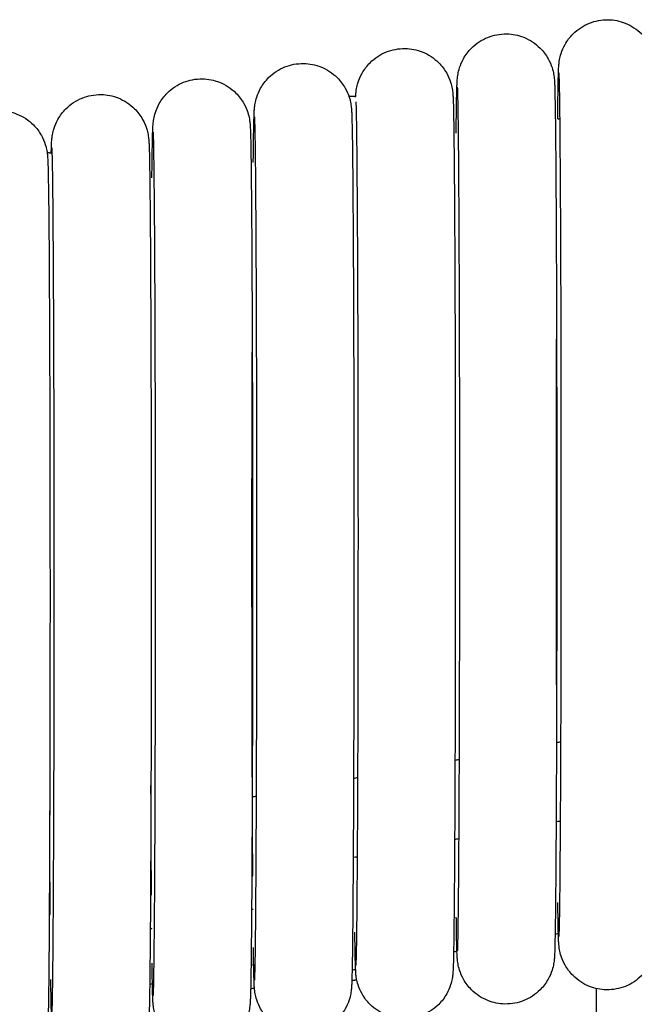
# Model space of a CAD drawing. Header units: millimetres. Extents: x -31695 to -19845, y -5614 to 7253.
# Tile 399 of 432: x -22347 to -22324, y 5508 to 5544. Entities that reach past the tile are written whole.
import ezdxf

# ---------------------------------------------------------------- set-up
doc = ezdxf.new("R2010")
doc.units = ezdxf.units.MM
doc.layers.add('2d', color=7, linetype='Continuous', true_color=0x000000)

msp = doc.modelspace()

# ---------------------------------------------------------------- linework, layer by layer
at = {"layer": '2d', "linetype": 'Continuous', "lineweight": -3}
for points, knots in [([(-22327.218, 5539.924), (-22327.215, 5540.204), (-22327.212, 5540.455), (-22327.203, 5541.058), (-22327.198, 5541.341), (-22327.19, 5541.615), (-22327.188, 5541.669), (-22327.183, 5541.768), (-22327.179, 5541.836), (-22327.17, 5541.93), (-22327.166, 5541.98), (-22327.139, 5542.127), (-22327.123, 5542.2), (-22327.061, 5542.393), (-22327.012, 5542.508), (-22326.876, 5542.75), (-22326.778, 5542.88), (-22326.664, 5542.994), (-22326.495, 5543.162), (-22326.293, 5543.295), (-22325.865, 5543.465), (-22325.647, 5543.507), (-22325.395, 5543.506), (-22325.185, 5543.502), (-22324.977, 5543.461), (-22324.559, 5543.295), (-22324.357, 5543.162), (-22324.188, 5542.994), (-22324.075, 5542.88), (-22323.976, 5542.75), (-22323.841, 5542.508), (-22323.792, 5542.393), (-22323.73, 5542.2), (-22323.714, 5542.127), (-22323.686, 5541.98), (-22323.682, 5541.929), (-22323.673, 5541.836), (-22323.669, 5541.767), (-22323.665, 5541.668), (-22323.663, 5541.614), (-22323.655, 5541.34), (-22323.649, 5541.057), (-22323.632, 5539.873), (-22323.622, 5538.679), (-22323.613, 5537.152), (-22323.597, 5534.188), (-22323.587, 5530.179), (-22323.587, 5526.005), (-22323.587, 5521.831), (-22323.597, 5517.821), (-22323.613, 5514.858), (-22323.622, 5513.332), (-22323.632, 5512.139), (-22323.649, 5510.955), (-22323.655, 5510.672), (-22323.663, 5510.398), (-22323.665, 5510.344), (-22323.669, 5510.245), (-22323.673, 5510.177), (-22323.682, 5510.083), (-22323.687, 5510.033), (-22323.714, 5509.886), (-22323.73, 5509.812), (-22323.792, 5509.62), (-22323.841, 5509.505), (-22323.976, 5509.263), (-22324.075, 5509.133), (-22324.188, 5509.019), (-22324.357, 5508.85), (-22324.559, 5508.717), (-22324.987, 5508.548), (-22325.206, 5508.506), (-22325.458, 5508.507), (-22325.668, 5508.51), (-22325.875, 5508.552), (-22326.293, 5508.717), (-22326.495, 5508.85), (-22326.664, 5509.019), (-22326.778, 5509.133), (-22326.876, 5509.263), (-22327.012, 5509.505), (-22327.061, 5509.62), (-22327.123, 5509.812), (-22327.139, 5509.886), (-22327.166, 5510.033), (-22327.17, 5510.084), (-22327.179, 5510.177), (-22327.183, 5510.245), (-22327.188, 5510.344), (-22327.19, 5510.399), (-22327.198, 5510.673), (-22327.203, 5510.956), (-22327.21, 5511.437), (-22327.212, 5511.542), (-22327.213, 5511.653)], [-37.139471, -37.139471, -37.139471, -37.139471, -35.348113, -35.348113, -32.257505, -32.257505, -31.248718, -31.248718, -30.435299, -30.435299, -29.931752, -29.931752, -29.585865, -29.585865, -29.18645, -29.18645, -28.655957, -28.655957, -28.655957, -27.934054, -27.934054, -27.237592, -27.237592, -27.237592, -26.604135, -26.604135, -25.882445, -25.882445, -25.882445, -25.353362, -25.353362, -24.955008, -24.955008, -24.61004, -24.61004, -24.104718, -24.104718, -23.292803, -23.292803, -22.283607, -22.283607, -19.191131, -19.191131, -12.698697, -12.698697, -12.698697, 0, 0, 0, 12.698698, 12.698698, 12.698698, 19.187054, 19.187054, 22.277662, 22.277662, 23.286449, 23.286449, 24.099868, 24.099868, 24.603415, 24.603415, 24.949302, 24.949302, 25.348717, 25.348717, 25.87921, 25.87921, 25.87921, 26.601113, 26.601113, 27.297575, 27.297575, 27.297575, 27.931032, 27.931032, 28.652722, 28.652722, 28.652722, 29.181805, 29.181805, 29.580159, 29.580159, 29.925127, 29.925127, 30.430449, 30.430449, 31.242364, 31.242364, 32.25156, 32.25156, 35.344036, 35.344036, 36.145043, 36.145043, 36.145043, 36.145043]), ([(-22330.882, 5539.413), (-22330.879, 5539.692), (-22330.876, 5539.943), (-22330.867, 5540.546), (-22330.862, 5540.828), (-22330.853, 5541.102), (-22330.851, 5541.156), (-22330.847, 5541.255), (-22330.843, 5541.323), (-22330.834, 5541.417), (-22330.829, 5541.468), (-22330.802, 5541.615), (-22330.786, 5541.688), (-22330.724, 5541.881), (-22330.675, 5541.995), (-22330.54, 5542.237), (-22330.442, 5542.367), (-22330.328, 5542.481), (-22330.159, 5542.65), (-22329.957, 5542.783), (-22329.529, 5542.952), (-22329.31, 5542.994), (-22329.059, 5542.994), (-22328.849, 5542.99), (-22328.641, 5542.948), (-22328.223, 5542.783), (-22328.021, 5542.65), (-22327.852, 5542.481), (-22327.738, 5542.367), (-22327.64, 5542.237), (-22327.504, 5541.995), (-22327.456, 5541.881), (-22327.393, 5541.688), (-22327.377, 5541.615), (-22327.35, 5541.467), (-22327.346, 5541.416), (-22327.337, 5541.323), (-22327.333, 5541.255), (-22327.328, 5541.156), (-22327.326, 5541.102), (-22327.318, 5540.827), (-22327.313, 5540.545), (-22327.296, 5539.36), (-22327.285, 5538.166), (-22327.277, 5536.64), (-22327.26, 5533.676), (-22327.251, 5529.666), (-22327.251, 5525.492)], [71.933966, 71.933966, 71.933966, 71.933966, 73.722221, 73.722221, 76.812828, 76.812828, 77.821616, 77.821616, 78.635035, 78.635035, 79.138582, 79.138582, 79.484469, 79.484469, 79.883884, 79.883884, 80.414377, 80.414377, 80.414377, 81.13628, 81.13628, 81.832742, 81.832742, 81.832742, 82.466199, 82.466199, 83.187889, 83.187889, 83.187889, 83.716972, 83.716972, 84.115326, 84.115326, 84.460294, 84.460294, 84.965616, 84.965616, 85.777531, 85.777531, 86.786727, 86.786727, 89.879203, 89.879203, 96.371637, 96.371637, 96.371637, 109.070334, 109.070334, 109.070334, 109.070334]), ([(-22334.507, 5540.738), (-22334.505, 5540.775), (-22334.502, 5540.817), (-22334.495, 5540.891), (-22334.491, 5540.941), (-22334.464, 5541.088), (-22334.448, 5541.161), (-22334.386, 5541.354), (-22334.337, 5541.469), (-22334.201, 5541.711), (-22334.103, 5541.841), (-22333.989, 5541.955), (-22333.821, 5542.123), (-22333.618, 5542.256), (-22333.191, 5542.426), (-22332.972, 5542.468), (-22332.72, 5542.467), (-22332.51, 5542.463), (-22332.302, 5542.422), (-22331.884, 5542.256), (-22331.682, 5542.123), (-22331.513, 5541.955), (-22331.4, 5541.841), (-22331.301, 5541.711), (-22331.166, 5541.469), (-22331.117, 5541.354), (-22331.055, 5541.161), (-22331.039, 5541.088), (-22331.012, 5540.941), (-22331.007, 5540.89), (-22330.998, 5540.797), (-22330.995, 5540.728), (-22330.99, 5540.629), (-22330.988, 5540.575), (-22330.98, 5540.301), (-22330.974, 5540.018), (-22330.957, 5538.834), (-22330.947, 5537.64), (-22330.938, 5536.113), (-22330.922, 5533.149), (-22330.912, 5529.14), (-22330.912, 5524.966), (-22330.912, 5520.792), (-22330.922, 5516.782), (-22330.938, 5513.819), (-22330.947, 5512.293), (-22330.957, 5511.1), (-22330.974, 5509.916), (-22330.98, 5509.633), (-22330.988, 5509.359), (-22330.99, 5509.305), (-22330.995, 5509.206), (-22330.998, 5509.138), (-22331.007, 5509.044), (-22331.012, 5508.994), (-22331.039, 5508.847), (-22331.055, 5508.773), (-22331.117, 5508.581), (-22331.166, 5508.466), (-22331.301, 5508.224), (-22331.4, 5508.094), (-22331.513, 5507.98), (-22331.682, 5507.811), (-22331.884, 5507.678), (-22332.312, 5507.509), (-22332.531, 5507.467), (-22332.783, 5507.468), (-22332.993, 5507.471), (-22333.2, 5507.513), (-22333.618, 5507.678), (-22333.821, 5507.811), (-22333.989, 5507.98), (-22334.103, 5508.094), (-22334.201, 5508.224), (-22334.337, 5508.466), (-22334.386, 5508.581), (-22334.448, 5508.773), (-22334.464, 5508.847), (-22334.491, 5508.994), (-22334.496, 5509.045), (-22334.504, 5509.138), (-22334.508, 5509.206), (-22334.513, 5509.305), (-22334.515, 5509.36), (-22334.523, 5509.634), (-22334.529, 5509.917), (-22334.535, 5510.39), (-22334.537, 5510.486), (-22334.538, 5510.586)], [-30.96684, -30.96684, -30.96684, -30.96684, -30.435299, -30.435299, -29.931752, -29.931752, -29.585865, -29.585865, -29.18645, -29.18645, -28.655957, -28.655957, -28.655957, -27.934054, -27.934054, -27.237592, -27.237592, -27.237592, -26.604135, -26.604135, -25.882445, -25.882445, -25.882445, -25.353362, -25.353362, -24.955008, -24.955008, -24.61004, -24.61004, -24.104718, -24.104718, -23.292803, -23.292803, -22.283607, -22.283607, -19.191131, -19.191131, -12.698697, -12.698697, -12.698697, 0, 0, 0, 12.698698, 12.698698, 12.698698, 19.187054, 19.187054, 22.277662, 22.277662, 23.286449, 23.286449, 24.099868, 24.099868, 24.603415, 24.603415, 24.949302, 24.949302, 25.348717, 25.348717, 25.87921, 25.87921, 25.87921, 26.601113, 26.601113, 27.297575, 27.297575, 27.297575, 27.931032, 27.931032, 28.652722, 28.652722, 28.652722, 29.181805, 29.181805, 29.580159, 29.580159, 29.925127, 29.925127, 30.430449, 30.430449, 31.242364, 31.242364, 32.25156, 32.25156, 35.344036, 35.344036, 36.079342, 36.079342, 36.079342, 36.079342]), ([(-22338.203, 5538.35), (-22338.2, 5538.628), (-22338.197, 5538.877), (-22338.188, 5539.479), (-22338.183, 5539.761), (-22338.174, 5540.036), (-22338.172, 5540.09), (-22338.168, 5540.189), (-22338.164, 5540.257), (-22338.155, 5540.351), (-22338.151, 5540.401), (-22338.123, 5540.548), (-22338.107, 5540.621), (-22338.045, 5540.814), (-22337.997, 5540.928), (-22337.861, 5541.17), (-22337.763, 5541.301), (-22337.649, 5541.415), (-22337.48, 5541.583), (-22337.278, 5541.716), (-22336.85, 5541.886), (-22336.632, 5541.927), (-22336.38, 5541.927), (-22336.17, 5541.923), (-22335.962, 5541.882), (-22335.544, 5541.716), (-22335.342, 5541.583), (-22335.173, 5541.415), (-22335.059, 5541.301), (-22334.961, 5541.17), (-22334.825, 5540.928), (-22334.777, 5540.814), (-22334.715, 5540.621), (-22334.698, 5540.548), (-22334.671, 5540.401), (-22334.667, 5540.35), (-22334.658, 5540.256), (-22334.654, 5540.188), (-22334.65, 5540.089), (-22334.648, 5540.035), (-22334.639, 5539.761), (-22334.634, 5539.478), (-22334.617, 5538.294), (-22334.607, 5537.1), (-22334.598, 5535.573), (-22334.581, 5532.609), (-22334.572, 5528.6), (-22334.572, 5524.426)], [71.942054, 71.942054, 71.942054, 71.942054, 73.722221, 73.722221, 76.812828, 76.812828, 77.821616, 77.821616, 78.635035, 78.635035, 79.138582, 79.138582, 79.484469, 79.484469, 79.883884, 79.883884, 80.414377, 80.414377, 80.414377, 81.13628, 81.13628, 81.832742, 81.832742, 81.832742, 82.466199, 82.466199, 83.187889, 83.187889, 83.187889, 83.716972, 83.716972, 84.115326, 84.115326, 84.460294, 84.460294, 84.965616, 84.965616, 85.777531, 85.777531, 86.786727, 86.786727, 89.879203, 89.879203, 96.371637, 96.371637, 96.371637, 109.070334, 109.070334, 109.070334, 109.070334]), ([(-22327.087, 5526.005), (-22327.087, 5530.172), (-22327.097, 5534.178), (-22327.113, 5537.132), (-22327.123, 5538.89), (-22327.136, 5540.219), (-22327.154, 5541.262), (-22327.16, 5541.486), (-22327.165, 5541.584)], [0, 0, 0, 0, 12.967343, 12.967343, 12.967343, 20.739773, 20.739773, 23.783996, 23.783996, 23.783996, 23.783996]), ([(-22341.86, 5537.798), (-22341.857, 5538.075), (-22341.854, 5538.324), (-22341.845, 5538.925), (-22341.84, 5539.208), (-22341.832, 5539.482), (-22341.83, 5539.536), (-22341.825, 5539.635), (-22341.821, 5539.703), (-22341.812, 5539.797), (-22341.808, 5539.847), (-22341.781, 5539.994), (-22341.765, 5540.068), (-22341.703, 5540.26), (-22341.654, 5540.375), (-22341.518, 5540.617), (-22341.42, 5540.747), (-22341.306, 5540.861), (-22341.137, 5541.03), (-22340.935, 5541.163), (-22340.508, 5541.332), (-22340.289, 5541.374), (-22340.037, 5541.373), (-22339.827, 5541.37), (-22339.619, 5541.328), (-22339.201, 5541.163), (-22338.999, 5541.03), (-22338.83, 5540.861), (-22338.717, 5540.747), (-22338.618, 5540.617), (-22338.483, 5540.375), (-22338.434, 5540.26), (-22338.372, 5540.068), (-22338.356, 5539.994), (-22338.329, 5539.847), (-22338.324, 5539.796), (-22338.315, 5539.703), (-22338.312, 5539.634), (-22338.307, 5539.536), (-22338.305, 5539.481), (-22338.297, 5539.207), (-22338.291, 5538.924), (-22338.274, 5537.74), (-22338.264, 5536.546), (-22338.255, 5535.019), (-22338.239, 5532.056), (-22338.229, 5528.046), (-22338.229, 5523.872), (-22338.229, 5519.698), (-22338.239, 5515.689), (-22338.255, 5512.725), (-22338.264, 5511.199), (-22338.274, 5510.006), (-22338.291, 5508.822), (-22338.297, 5508.539), (-22338.305, 5508.265), (-22338.307, 5508.211), (-22338.312, 5508.112), (-22338.315, 5508.044), (-22338.324, 5507.95), (-22338.329, 5507.9), (-22338.356, 5507.753), (-22338.372, 5507.679), (-22338.434, 5507.487), (-22338.483, 5507.372), (-22338.618, 5507.13), (-22338.717, 5507), (-22338.83, 5506.886), (-22338.999, 5506.717), (-22339.201, 5506.584), (-22339.629, 5506.415), (-22339.848, 5506.373), (-22340.1, 5506.374), (-22340.31, 5506.377), (-22340.517, 5506.419), (-22340.935, 5506.584), (-22341.137, 5506.717), (-22341.306, 5506.886), (-22341.42, 5507), (-22341.518, 5507.13), (-22341.654, 5507.372), (-22341.703, 5507.487), (-22341.765, 5507.679), (-22341.781, 5507.753), (-22341.808, 5507.9), (-22341.813, 5507.951), (-22341.821, 5508.044), (-22341.825, 5508.113), (-22341.83, 5508.211), (-22341.832, 5508.266), (-22341.84, 5508.54), (-22341.845, 5508.823), (-22341.852, 5509.287), (-22341.853, 5509.374), (-22341.854, 5509.464)], [-37.124502, -37.124502, -37.124502, -37.124502, -35.348113, -35.348113, -32.257505, -32.257505, -31.248718, -31.248718, -30.435299, -30.435299, -29.931752, -29.931752, -29.585865, -29.585865, -29.18645, -29.18645, -28.655957, -28.655957, -28.655957, -27.934054, -27.934054, -27.237592, -27.237592, -27.237592, -26.604135, -26.604135, -25.882445, -25.882445, -25.882445, -25.353362, -25.353362, -24.955008, -24.955008, -24.61004, -24.61004, -24.104718, -24.104718, -23.292803, -23.292803, -22.283607, -22.283607, -19.191131, -19.191131, -12.698697, -12.698697, -12.698697, 0, 0, 0, 12.698698, 12.698698, 12.698698, 19.187054, 19.187054, 22.277662, 22.277662, 23.286449, 23.286449, 24.099868, 24.099868, 24.603415, 24.603415, 24.949302, 24.949302, 25.348717, 25.348717, 25.87921, 25.87921, 25.87921, 26.601113, 26.601113, 27.297575, 27.297575, 27.297575, 27.931032, 27.931032, 28.652722, 28.652722, 28.652722, 29.181805, 29.181805, 29.580159, 29.580159, 29.925127, 29.925127, 30.430449, 30.430449, 31.242364, 31.242364, 32.25156, 32.25156, 35.344036, 35.344036, 36.010322, 36.010322, 36.010322, 36.010322]), ([(-22345.493, 5538.705), (-22345.492, 5538.756), (-22345.49, 5538.803), (-22345.487, 5538.914), (-22345.485, 5538.969), (-22345.48, 5539.068), (-22345.477, 5539.136), (-22345.468, 5539.229), (-22345.463, 5539.28), (-22345.436, 5539.427), (-22345.42, 5539.5), (-22345.358, 5539.693), (-22345.309, 5539.807), (-22345.174, 5540.049), (-22345.075, 5540.179), (-22344.962, 5540.293), (-22344.793, 5540.462), (-22344.591, 5540.595), (-22344.163, 5540.764), (-22343.944, 5540.806), (-22343.692, 5540.806), (-22343.482, 5540.802), (-22343.275, 5540.761), (-22342.857, 5540.595), (-22342.654, 5540.462), (-22342.486, 5540.293), (-22342.372, 5540.179), (-22342.274, 5540.049), (-22342.138, 5539.807), (-22342.089, 5539.693), (-22342.027, 5539.5), (-22342.011, 5539.427), (-22341.984, 5539.279), (-22341.979, 5539.228), (-22341.971, 5539.135), (-22341.967, 5539.067), (-22341.962, 5538.968), (-22341.96, 5538.914), (-22341.952, 5538.639), (-22341.946, 5538.357), (-22341.93, 5537.172), (-22341.919, 5535.979), (-22341.911, 5534.452), (-22341.894, 5531.488), (-22341.885, 5527.478), (-22341.885, 5523.304), (-22341.885, 5519.13), (-22341.894, 5515.121), (-22341.911, 5512.158), (-22341.919, 5510.631), (-22341.93, 5509.438), (-22341.946, 5508.254), (-22341.952, 5507.972), (-22341.96, 5507.698), (-22341.962, 5507.643), (-22341.967, 5507.544), (-22341.971, 5507.476), (-22341.98, 5507.383), (-22341.984, 5507.332), (-22342.011, 5507.185), (-22342.027, 5507.112), (-22342.089, 5506.919), (-22342.138, 5506.805), (-22342.274, 5506.563), (-22342.372, 5506.432), (-22342.486, 5506.319), (-22342.654, 5506.15), (-22342.857, 5506.017), (-22343.284, 5505.848), (-22343.503, 5505.806), (-22343.755, 5505.806), (-22343.965, 5505.81), (-22344.173, 5505.851), (-22344.591, 5506.017), (-22344.793, 5506.15), (-22344.962, 5506.319), (-22345.075, 5506.432), (-22345.174, 5506.563), (-22345.309, 5506.805), (-22345.358, 5506.919), (-22345.42, 5507.112), (-22345.436, 5507.185), (-22345.463, 5507.333), (-22345.468, 5507.383), (-22345.477, 5507.477), (-22345.48, 5507.545), (-22345.485, 5507.644), (-22345.487, 5507.698), (-22345.495, 5507.973), (-22345.501, 5508.255), (-22345.507, 5508.715), (-22345.508, 5508.797), (-22345.51, 5508.882)], [-32.913857, -32.913857, -32.913857, -32.913857, -32.257505, -32.257505, -31.248718, -31.248718, -30.435299, -30.435299, -29.931752, -29.931752, -29.585865, -29.585865, -29.18645, -29.18645, -28.655957, -28.655957, -28.655957, -27.934054, -27.934054, -27.237592, -27.237592, -27.237592, -26.604135, -26.604135, -25.882445, -25.882445, -25.882445, -25.353362, -25.353362, -24.955008, -24.955008, -24.61004, -24.61004, -24.104718, -24.104718, -23.292803, -23.292803, -22.283607, -22.283607, -19.191131, -19.191131, -12.698697, -12.698697, -12.698697, 0, 0, 0, 12.698698, 12.698698, 12.698698, 19.187054, 19.187054, 22.277662, 22.277662, 23.286449, 23.286449, 24.099868, 24.099868, 24.603415, 24.603415, 24.949302, 24.949302, 25.348717, 25.348717, 25.87921, 25.87921, 25.87921, 26.601113, 26.601113, 27.297575, 27.297575, 27.297575, 27.931032, 27.931032, 28.652722, 28.652722, 28.652722, 29.181805, 29.181805, 29.580159, 29.580159, 29.925127, 29.925127, 30.430449, 30.430449, 31.242364, 31.242364, 32.25156, 32.25156, 35.344036, 35.344036, 35.974923, 35.974923, 35.974923, 35.974923]), ([(-22330.751, 5525.492), (-22330.751, 5529.659), (-22330.76, 5533.666), (-22330.777, 5536.62), (-22330.787, 5538.378), (-22330.799, 5539.706), (-22330.817, 5540.75), (-22330.824, 5540.973), (-22330.829, 5541.071)], [0, 0, 0, 0, 12.967343, 12.967343, 12.967343, 20.739773, 20.739773, 23.783996, 23.783996, 23.783996, 23.783996]), ([(-22334.412, 5524.966), (-22334.412, 5529.133), (-22334.422, 5533.139), (-22334.438, 5536.093), (-22334.448, 5537.851), (-22334.461, 5539.18), (-22334.479, 5540.223), (-22334.485, 5540.446), (-22334.49, 5540.545)], [0, 0, 0, 0, 12.967343, 12.967343, 12.967343, 20.739773, 20.739773, 23.783996, 23.783996, 23.783996, 23.783996]), ([(-22349.168, 5536.654), (-22349.165, 5536.929), (-22349.162, 5537.176), (-22349.154, 5537.777), (-22349.148, 5538.059), (-22349.14, 5538.333), (-22349.138, 5538.387), (-22349.133, 5538.486), (-22349.13, 5538.554), (-22349.121, 5538.648), (-22349.116, 5538.699), (-22349.089, 5538.846), (-22349.073, 5538.919), (-22349.011, 5539.112), (-22348.962, 5539.226), (-22348.827, 5539.468), (-22348.728, 5539.598), (-22348.615, 5539.712), (-22348.446, 5539.881), (-22348.244, 5540.014), (-22347.816, 5540.183), (-22347.597, 5540.225), (-22347.345, 5540.225), (-22347.135, 5540.221), (-22346.928, 5540.179), (-22346.51, 5540.014), (-22346.308, 5539.881), (-22346.139, 5539.712), (-22346.025, 5539.598), (-22345.927, 5539.468), (-22345.791, 5539.226), (-22345.742, 5539.112), (-22345.68, 5538.919), (-22345.664, 5538.846), (-22345.637, 5538.698), (-22345.633, 5538.647), (-22345.624, 5538.554), (-22345.62, 5538.486), (-22345.615, 5538.387), (-22345.613, 5538.333), (-22345.605, 5538.058), (-22345.6, 5537.776), (-22345.583, 5536.591), (-22345.572, 5535.397), (-22345.564, 5533.87), (-22345.547, 5530.907), (-22345.538, 5526.897), (-22345.538, 5522.723), (-22345.538, 5518.549), (-22345.547, 5514.54), (-22345.564, 5511.577), (-22345.572, 5510.05), (-22345.583, 5508.857), (-22345.6, 5507.673), (-22345.605, 5507.391), (-22345.613, 5507.116), (-22345.615, 5507.062), (-22345.62, 5506.963), (-22345.624, 5506.895), (-22345.633, 5506.802), (-22345.637, 5506.751), (-22345.664, 5506.604), (-22345.68, 5506.531), (-22345.742, 5506.338), (-22345.791, 5506.224), (-22345.927, 5505.982), (-22346.025, 5505.851), (-22346.139, 5505.737), (-22346.308, 5505.569), (-22346.51, 5505.436), (-22346.937, 5505.266), (-22347.156, 5505.225), (-22347.408, 5505.225), (-22347.618, 5505.229), (-22347.826, 5505.27), (-22348.244, 5505.436), (-22348.446, 5505.569), (-22348.615, 5505.737), (-22348.728, 5505.851), (-22348.827, 5505.982), (-22348.962, 5506.224), (-22349.011, 5506.338), (-22349.073, 5506.531), (-22349.089, 5506.604), (-22349.116, 5506.751), (-22349.121, 5506.802), (-22349.13, 5506.896), (-22349.133, 5506.964), (-22349.138, 5507.063), (-22349.14, 5507.117), (-22349.148, 5507.391), (-22349.154, 5507.674), (-22349.16, 5508.13), (-22349.161, 5508.206), (-22349.162, 5508.286)], [-37.114447, -37.114447, -37.114447, -37.114447, -35.348113, -35.348113, -32.257505, -32.257505, -31.248718, -31.248718, -30.435299, -30.435299, -29.931752, -29.931752, -29.585865, -29.585865, -29.18645, -29.18645, -28.655957, -28.655957, -28.655957, -27.934054, -27.934054, -27.237592, -27.237592, -27.237592, -26.604135, -26.604135, -25.882445, -25.882445, -25.882445, -25.353362, -25.353362, -24.955008, -24.955008, -24.61004, -24.61004, -24.104718, -24.104718, -23.292803, -23.292803, -22.283607, -22.283607, -19.191131, -19.191131, -12.698697, -12.698697, -12.698697, 0, 0, 0, 12.698698, 12.698698, 12.698698, 19.187054, 19.187054, 22.277662, 22.277662, 23.286449, 23.286449, 24.099868, 24.099868, 24.603415, 24.603415, 24.949302, 24.949302, 25.348717, 25.348717, 25.87921, 25.87921, 25.87921, 26.601113, 26.601113, 27.297575, 27.297575, 27.297575, 27.931032, 27.931032, 28.652722, 28.652722, 28.652722, 29.181805, 29.181805, 29.580159, 29.580159, 29.925127, 29.925127, 30.430449, 30.430449, 31.242364, 31.242364, 32.25156, 32.25156, 35.344036, 35.344036, 35.938813, 35.938813, 35.938813, 35.938813]), ([(-22338.072, 5524.426), (-22338.072, 5528.593), (-22338.081, 5532.599), (-22338.098, 5535.553), (-22338.108, 5537.311), (-22338.12, 5538.639), (-22338.139, 5539.683), (-22338.145, 5539.906), (-22338.15, 5540.005)], [0, 0, 0, 0, 12.967343, 12.967343, 12.967343, 20.739773, 20.739773, 23.783996, 23.783996, 23.783996, 23.783996]), ([(-22341.729, 5523.872), (-22341.729, 5528.039), (-22341.739, 5532.045), (-22341.755, 5534.999), (-22341.765, 5536.758), (-22341.778, 5538.086), (-22341.796, 5539.129), (-22341.802, 5539.353), (-22341.807, 5539.451)], [0, 0, 0, 0, 12.967343, 12.967343, 12.967343, 20.739773, 20.739773, 23.783996, 23.783996, 23.783996, 23.783996]), ([(-22345.385, 5523.304), (-22345.385, 5527.471), (-22345.394, 5531.478), (-22345.411, 5534.432), (-22345.421, 5536.19), (-22345.433, 5537.518), (-22345.451, 5538.562), (-22345.458, 5538.785), (-22345.462, 5538.883)], [0, 0, 0, 0, 12.967343, 12.967343, 12.967343, 20.739773, 20.739773, 23.783996, 23.783996, 23.783996, 23.783996]), ([(-22327.257, 5519.514), (-22327.263, 5521.537), (-22327.265, 5523.749), (-22327.265, 5526.008), (-22327.265, 5528.077), (-22327.263, 5530.106), (-22327.259, 5531.986)], [47.661278, 47.661278, 47.661278, 47.661278, 54.535167, 54.535167, 54.535167, 60.829865, 60.829865, 60.829865, 60.829865]), ([(-22338.22, 5512.621), (-22338.221, 5512.833), (-22338.223, 5513.054), (-22338.224, 5513.282), (-22338.241, 5516.245), (-22338.25, 5520.255), (-22338.25, 5524.429), (-22338.25, 5526.912), (-22338.247, 5529.336), (-22338.24, 5531.517)], [40.867928, 40.867928, 40.867928, 40.867928, 41.83647, 41.83647, 41.83647, 54.535167, 54.535167, 54.535167, 62.088423, 62.088423, 62.088423, 62.088423]), ([(-22327.165, 5510.429), (-22327.162, 5510.477), (-22327.161, 5510.52), (-22327.156, 5510.682), (-22327.152, 5510.843), (-22327.136, 5511.793), (-22327.123, 5513.12), (-22327.113, 5514.878), (-22327.097, 5517.832), (-22327.087, 5521.838), (-22327.087, 5526.005)], [3.382838, 3.382838, 3.382838, 3.382838, 4.385952, 4.385952, 6.466044, 6.466044, 14.246477, 14.246477, 14.246477, 27.20762, 27.20762, 27.20762, 27.20762]), ([(-22327.251, 5525.492), (-22327.251, 5521.318), (-22327.26, 5517.309), (-22327.277, 5514.346), (-22327.285, 5512.819), (-22327.296, 5511.626), (-22327.313, 5510.442), (-22327.318, 5510.16), (-22327.326, 5509.885), (-22327.328, 5509.831), (-22327.333, 5509.732), (-22327.337, 5509.664), (-22327.346, 5509.571), (-22327.35, 5509.52), (-22327.377, 5509.373), (-22327.393, 5509.3), (-22327.456, 5509.107), (-22327.504, 5508.993), (-22327.64, 5508.751), (-22327.738, 5508.62), (-22327.852, 5508.507), (-22328.021, 5508.338), (-22328.223, 5508.205), (-22328.651, 5508.035), (-22328.869, 5507.994), (-22329.121, 5507.994), (-22329.331, 5507.998), (-22329.539, 5508.039), (-22329.957, 5508.205), (-22330.159, 5508.338), (-22330.328, 5508.507), (-22330.442, 5508.62), (-22330.54, 5508.751), (-22330.675, 5508.993), (-22330.724, 5509.107), (-22330.786, 5509.3), (-22330.802, 5509.373), (-22330.83, 5509.52), (-22330.834, 5509.571), (-22330.843, 5509.665), (-22330.847, 5509.733), (-22330.851, 5509.832), (-22330.853, 5509.886), (-22330.862, 5510.16), (-22330.867, 5510.443), (-22330.874, 5510.92), (-22330.875, 5511.021), (-22330.876, 5511.126)], [0, 0, 0, 0, 12.698698, 12.698698, 12.698698, 19.187054, 19.187054, 22.277662, 22.277662, 23.286449, 23.286449, 24.099868, 24.099868, 24.603415, 24.603415, 24.949302, 24.949302, 25.348717, 25.348717, 25.87921, 25.87921, 25.87921, 26.601113, 26.601113, 27.297575, 27.297575, 27.297575, 27.931032, 27.931032, 28.652722, 28.652722, 28.652722, 29.181805, 29.181805, 29.580159, 29.580159, 29.925127, 29.925127, 30.430449, 30.430449, 31.242364, 31.242364, 32.25156, 32.25156, 35.344036, 35.344036, 36.112372, 36.112372, 36.112372, 36.112372]), ([(-22330.829, 5509.916), (-22330.826, 5509.965), (-22330.824, 5510.007), (-22330.819, 5510.169), (-22330.816, 5510.33), (-22330.799, 5511.28), (-22330.787, 5512.608), (-22330.777, 5514.366), (-22330.76, 5517.319), (-22330.751, 5521.325), (-22330.751, 5525.492)], [3.382838, 3.382838, 3.382838, 3.382838, 4.385952, 4.385952, 6.466044, 6.466044, 14.246477, 14.246477, 14.246477, 27.20762, 27.20762, 27.20762, 27.20762]), ([(-22334.49, 5509.39), (-22334.488, 5509.438), (-22334.486, 5509.481), (-22334.481, 5509.643), (-22334.477, 5509.804), (-22334.461, 5510.754), (-22334.448, 5512.081), (-22334.438, 5513.839), (-22334.422, 5516.793), (-22334.412, 5520.799), (-22334.412, 5524.966)], [3.382838, 3.382838, 3.382838, 3.382838, 4.385952, 4.385952, 6.466044, 6.466044, 14.246477, 14.246477, 14.246477, 27.20762, 27.20762, 27.20762, 27.20762]), ([(-22334.572, 5524.426), (-22334.572, 5520.252), (-22334.581, 5516.242), (-22334.598, 5513.279), (-22334.607, 5511.753), (-22334.617, 5510.56), (-22334.634, 5509.375), (-22334.639, 5509.093), (-22334.648, 5508.819), (-22334.65, 5508.765), (-22334.654, 5508.666), (-22334.658, 5508.598), (-22334.667, 5508.504), (-22334.671, 5508.453), (-22334.698, 5508.306), (-22334.715, 5508.233), (-22334.777, 5508.041), (-22334.825, 5507.926), (-22334.961, 5507.684), (-22335.059, 5507.554), (-22335.173, 5507.44), (-22335.342, 5507.271), (-22335.544, 5507.138), (-22335.972, 5506.969), (-22336.19, 5506.927), (-22336.442, 5506.928), (-22336.652, 5506.931), (-22336.86, 5506.973), (-22337.278, 5507.138), (-22337.48, 5507.271), (-22337.649, 5507.44), (-22337.763, 5507.554), (-22337.861, 5507.684), (-22337.997, 5507.926), (-22338.045, 5508.041), (-22338.107, 5508.233), (-22338.123, 5508.306), (-22338.151, 5508.454), (-22338.155, 5508.505), (-22338.164, 5508.598), (-22338.168, 5508.666), (-22338.172, 5508.765), (-22338.174, 5508.82), (-22338.183, 5509.094), (-22338.188, 5509.376), (-22338.195, 5509.845), (-22338.196, 5509.937), (-22338.197, 5510.032)], [0, 0, 0, 0, 12.698698, 12.698698, 12.698698, 19.187054, 19.187054, 22.277662, 22.277662, 23.286449, 23.286449, 24.099868, 24.099868, 24.603415, 24.603415, 24.949302, 24.949302, 25.348717, 25.348717, 25.87921, 25.87921, 25.87921, 26.601113, 26.601113, 27.297575, 27.297575, 27.297575, 27.931032, 27.931032, 28.652722, 28.652722, 28.652722, 29.181805, 29.181805, 29.580159, 29.580159, 29.925127, 29.925127, 30.430449, 30.430449, 31.242364, 31.242364, 32.25156, 32.25156, 35.344036, 35.344036, 36.045022, 36.045022, 36.045022, 36.045022]), ([(-22338.15, 5508.85), (-22338.147, 5508.898), (-22338.146, 5508.941), (-22338.141, 5509.103), (-22338.137, 5509.264), (-22338.12, 5510.214), (-22338.108, 5511.541), (-22338.098, 5513.299), (-22338.081, 5516.252), (-22338.072, 5520.259), (-22338.072, 5524.426)], [3.382838, 3.382838, 3.382838, 3.382838, 4.385952, 4.385952, 6.466044, 6.466044, 14.246477, 14.246477, 14.246477, 27.20762, 27.20762, 27.20762, 27.20762]), ([(-22341.807, 5508.296), (-22341.805, 5508.344), (-22341.803, 5508.387), (-22341.798, 5508.549), (-22341.794, 5508.71), (-22341.778, 5509.66), (-22341.765, 5510.988), (-22341.755, 5512.745), (-22341.739, 5515.699), (-22341.729, 5519.705), (-22341.729, 5523.872)], [3.382838, 3.382838, 3.382838, 3.382838, 4.385952, 4.385952, 6.466044, 6.466044, 14.246477, 14.246477, 14.246477, 27.20762, 27.20762, 27.20762, 27.20762]), ([(-22345.462, 5507.729), (-22345.46, 5507.777), (-22345.458, 5507.819), (-22345.453, 5507.981), (-22345.45, 5508.143), (-22345.433, 5509.092), (-22345.421, 5510.42), (-22345.411, 5512.178), (-22345.394, 5515.131), (-22345.385, 5519.138), (-22345.385, 5523.304)], [3.382838, 3.382838, 3.382838, 3.382838, 4.385952, 4.385952, 6.466044, 6.466044, 14.246477, 14.246477, 14.246477, 27.20762, 27.20762, 27.20762, 27.20762]), ([(-22341.876, 5511.934), (-22341.878, 5512.187), (-22341.88, 5512.452), (-22341.881, 5512.728), (-22341.887, 5513.679), (-22341.891, 5514.738), (-22341.895, 5515.875)], [40.664, 40.664, 40.664, 40.664, 41.83647, 41.83647, 41.83647, 45.912076, 45.912076, 45.912076, 45.912076]), ([(-22345.531, 5511.229), (-22345.533, 5511.524), (-22345.535, 5511.835), (-22345.537, 5512.16), (-22345.541, 5513.015), (-22345.546, 5513.957), (-22345.549, 5514.965)], [40.451637, 40.451637, 40.451637, 40.451637, 41.83647, 41.83647, 41.83647, 45.499388, 45.499388, 45.499388, 45.499388])]:
    msp.add_open_spline(points, degree=3, knots=knots, dxfattribs=at)
msp.add_rational_spline([(-22334.757, 5540.752), (-22334.752, 5540.752), (-22334.747, 5540.752), (-22334.626, 5540.752), (-22334.507, 5540.738)], [0.997877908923, 0.998935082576, 1, 0.975707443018, 0.955444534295], degree=2, knots=[0.94133556, 0.94133556, 0.94133556, 0.9424778, 0.9424778, 0.96853416, 0.96853416, 0.96853416], dxfattribs=at)
for points, degree in [([(-22327.218, 5539.924), (-22327.19, 5539.928), (-22327.163, 5539.931), (-22327.135, 5539.935)], 3), ([(-22330.798, 5539.424), (-22330.798, 5539.424), (-22330.798, 5539.424), (-22330.798, 5539.424)], 3), ([(-22327.263, 5517.43), (-22327.209, 5517.44), (-22327.155, 5517.449), (-22327.101, 5517.458)], 3), ([(-22330.925, 5516.794), (-22330.872, 5516.804), (-22330.819, 5516.813), (-22330.765, 5516.822)], 3), ([(-22334.585, 5516.141), (-22334.533, 5516.151), (-22334.48, 5516.16), (-22334.428, 5516.17)], 3), ([(-22338.234, 5515.473), (-22338.185, 5515.482), (-22338.136, 5515.491), (-22338.087, 5515.5)], 3), ([(-22327.276, 5514.574), (-22327.222, 5514.583), (-22327.168, 5514.592), (-22327.115, 5514.601)], 3), ([(-22330.938, 5513.937), (-22330.885, 5513.947), (-22330.832, 5513.956), (-22330.779, 5513.965)], 3), ([(-22334.598, 5513.284), (-22334.546, 5513.294), (-22334.493, 5513.303), (-22334.441, 5513.313)], 3), ([(-22338.256, 5512.614), (-22338.244, 5512.616), (-22338.232, 5512.619), (-22338.22, 5512.621)], 3), ([(-22341.912, 5511.927), (-22341.9, 5511.929), (-22341.888, 5511.931), (-22341.876, 5511.934)], 3), ([(-22338.211, 5511.408), (-22338.228, 5511.405), (-22338.246, 5511.402), (-22338.264, 5511.398)], 3), ([(-22345.566, 5511.223), (-22345.554, 5511.225), (-22345.542, 5511.227), (-22345.531, 5511.229)], 3), ([(-22341.867, 5510.718), (-22341.885, 5510.714), (-22341.902, 5510.711), (-22341.92, 5510.708)], 3), ([(-22327.16, 5510.535), (-22327.211, 5510.526), (-22327.261, 5510.517), (-22327.312, 5510.509)], 3), ([(-22330.853, 5509.891), (-22330.894, 5509.883), (-22330.934, 5509.876), (-22330.975, 5509.869)], 3), ([(-22338.283, 5509.402), (-22338.251, 5509.408), (-22338.219, 5509.413), (-22338.188, 5509.419)], 3), ([(-22334.509, 5509.235), (-22334.552, 5509.227), (-22334.595, 5509.22), (-22334.637, 5509.212)], 3), ([(-22341.939, 5508.714), (-22341.907, 5508.72), (-22341.875, 5508.726), (-22341.843, 5508.733)], 3), ([(-22338.16, 5508.563), (-22338.206, 5508.555), (-22338.252, 5508.546), (-22338.297, 5508.538)], 3), ([(-22325.814, 5500.066), (-22325.814, 5504.308), (-22325.814, 5508.55)], 2)]:
    msp.add_open_spline(points, degree=degree, dxfattribs=at)
for points, weights in [([(-22345.64, 5538.711), (-22345.548, 5538.71), (-22345.456, 5538.701)], [0.997688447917, 0.979063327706, 0.962844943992]), ([(-22334.465, 5508.858), (-22334.556, 5508.845), (-22334.647, 5508.841)], [0.948652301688, 0.963310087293, 0.980227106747])]:
    msp.add_rational_spline(points, weights, degree=2, dxfattribs=at)

doc.saveas('drawing.dxf')
